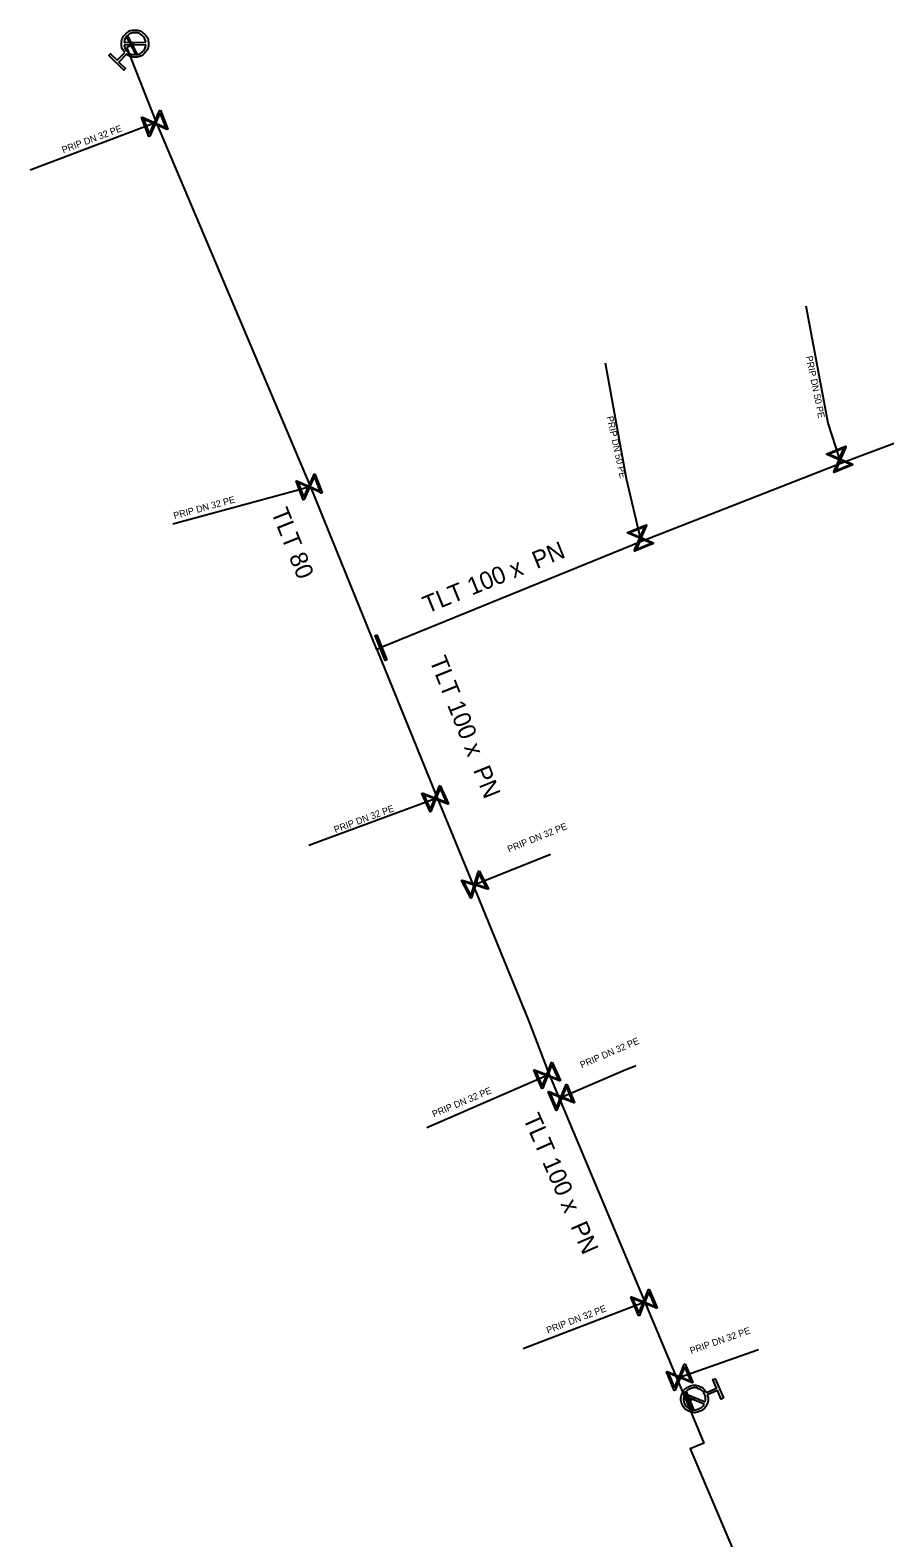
# Model space of a CAD drawing. Extents: x -643544 to -637295, y -1119190 to -1111715.
# Drawn here: x -641590.9 to -641527.3, y -1113333.3 to -1113221 of the extents above; entities that cross this region are included whole.
import ezdxf

# ---------------------------------------------------------------- set-up
doc = ezdxf.new("R2010")
doc.units = 0
for name, color, linetype in [('Default', 7, 'Continuous'), ('VP Hydrant', 7, 'Continuous'), ('VP Popis přípojky', 7, 'Continuous'), ('VP Přípojka', 7, 'Continuous'), ('VP Řad', 7, 'Continuous'), ('VP Řad - popis', 7, 'Continuous'), ('VP Šoupě', 7, 'Continuous')]:
    doc.layers.add(name, color=color, linetype=linetype)

msp = doc.modelspace()

# ---------------------------------------------------------------- linework, layer by layer
at = {"layer": 'Default'}
for points in [[(-641583.9, -1113222.68), (-641584.14, -1113222.41), (-641584.15, -1113222.04), (-641584.15, -1113221.63), (-641583.86, -1113221.33), (-641583.57, -1113221.03), (-641583.16, -1113221.03), (-641582.75, -1113221.02), (-641582.45, -1113221.31), (-641582.15, -1113221.6), (-641582.14, -1113222.01), (-641582.14, -1113222.42), (-641582.42, -1113222.72), (-641582.71, -1113223.02), (-641583.13, -1113223.03), (-641583.49, -1113223.04), (-641583.77, -1113222.81)], [(-641582.34, -1113221.92), (-641582.37, -1113221.65), (-641582.58, -1113221.45), (-641582.82, -1113221.21), (-641583.16, -1113221.22), (-641583.49, -1113221.22), (-641583.73, -1113221.47), (-641583.93, -1113221.67), (-641583.95, -1113221.95)], [(-641583.95, -1113222.13), (-641583.92, -1113222.41), (-641583.71, -1113222.62), (-641583.47, -1113222.85), (-641583.13, -1113222.84), (-641582.79, -1113222.84), (-641582.56, -1113222.6), (-641582.36, -1113222.39), (-641582.33, -1113222.11)], [(-641540.53, -1113322.63), (-641540.41, -1113322.98), (-641540.55, -1113323.31), (-641540.71, -1113323.7), (-641541.09, -1113323.86), (-641541.47, -1113324.02), (-641541.85, -1113323.87), (-641542.24, -1113323.71), (-641542.4, -1113323.33), (-641542.56, -1113322.95), (-641542.41, -1113322.57), (-641542.25, -1113322.18), (-641541.87, -1113322.02), (-641541.49, -1113321.86), (-641541.11, -1113322.01), (-641540.77, -1113322.14), (-641540.6, -1113322.46)], [(-641542.26, -1113322.72), (-641542.34, -1113322.99), (-641542.23, -1113323.26), (-641542.09, -1113323.56), (-641541.78, -1113323.69), (-641541.47, -1113323.82), (-641541.16, -1113323.68), (-641540.89, -1113323.57), (-641540.76, -1113323.33)], [(-641540.7, -1113323.16), (-641540.62, -1113322.89), (-641540.73, -1113322.62), (-641540.86, -1113322.31), (-641541.18, -1113322.18), (-641541.49, -1113322.06), (-641541.8, -1113322.19), (-641542.07, -1113322.3), (-641542.2, -1113322.55)]]:
    msp.add_open_spline(points, degree=3, dxfattribs=at)
at = {"layer": 'VP Hydrant'}
for points in [[(-641583.77, -1113222.81), (-641584.34, -1113223.4), (-641583.85, -1113223.88), (-641583.97, -1113224.01), (-641585.1, -1113222.92), (-641584.97, -1113222.79), (-641584.47, -1113223.27), (-641583.9, -1113222.68)], [(-641583.95, -1113221.95), (-641582.34, -1113221.92)], [(-641582.33, -1113222.11), (-641583.95, -1113222.13)], [(-641540.6, -1113322.46), (-641539.85, -1113322.14), (-641540.12, -1113321.51), (-641539.95, -1113321.44), (-641539.33, -1113322.87), (-641539.5, -1113322.95), (-641539.77, -1113322.31), (-641540.53, -1113322.63)], [(-641540.76, -1113323.33), (-641542.26, -1113322.72)], [(-641542.2, -1113322.55), (-641540.7, -1113323.16)]]:
    msp.add_lwpolyline(points, dxfattribs=at)
at = {"layer": 'VP Přípojka'}
for points in [[(-641583.75, -1113222.28), (-641583.4, -1113222.13), (-641583.15, -1113222.03)], [(-641581.54, -1113227.9), (-641581.68, -1113227.96), (-641590.95, -1113231.45)], [(-641530.59, -1113253.3), (-641530.67, -1113252.98), (-641531.54, -1113250.29), (-641533.18, -1113241.57)], [(-641545.42, -1113259.1), (-641545.5, -1113258.84), (-641546.55, -1113254.44), (-641548.12, -1113245.83)], [(-641570.08, -1113254.99), (-641570.18, -1113255.03), (-641570.72, -1113255.21), (-641580.32, -1113257.82)], [(-641560.64, -1113278.19), (-641560.79, -1113278.25), (-641570.19, -1113281.73)], [(-641557.97, -1113284.69), (-641557.83, -1113284.65), (-641552.21, -1113282.38)], [(-641551.56, -1113300.55), (-641546.78, -1113298.5), (-641545.86, -1113298.11)], [(-641552.3, -1113298.78), (-641552.46, -1113298.85), (-641561.42, -1113302.77)], [(-641545.17, -1113315.73), (-641545.25, -1113315.76), (-641554.24, -1113319.21)], [(-641542.79, -1113321.43), (-641542.58, -1113321.32), (-641536.72, -1113319.27)], [(-641541.48, -1113322.94), (-641541.86, -1113323.09), (-641542.06, -1113323.18)]]:
    msp.add_lwpolyline(points, dxfattribs=at)
at = {"layer": 'VP Řad'}
for points in [[(-641565.14, -1113267.13), (-641570.08, -1113254.99), (-641581.54, -1113227.9), (-641583.75, -1113222.28)], [(-641497.71, -1113239.91), (-641498, -1113240.08), (-641498.6, -1113240.34), (-641504.19, -1113242.89), (-641515.96, -1113247.8), (-641530.59, -1113253.3), (-641545.42, -1113259.1), (-641564.82, -1113267), (-641565.14, -1113267.13)], [(-641565.14, -1113267.13), (-641560.64, -1113278.19), (-641557.97, -1113284.69), (-641553.85, -1113294.77), (-641552.3, -1113298.78), (-641551.56, -1113300.55), (-641545.17, -1113315.73), (-641542.79, -1113321.43), (-641542.06, -1113323.18), (-641540.8, -1113326.24), (-641541.81, -1113326.67), (-641536.9, -1113338.22), (-641529.53, -1113355.54), (-641528.53, -1113357.68), (-641521.3, -1113374.97)]]:
    msp.add_lwpolyline(points, dxfattribs=at)
at = {"layer": 'VP Šoupě'}
for points in [[(-641583.09, -1113222.82), (-641583.78, -1113221.49), (-641583.7, -1113221.45), (-641583.01, -1113222.78), (-641583.09, -1113222.82)], [(-641581.25, -1113226.99), (-641580.71, -1113228.39), (-641580.77, -1113228.41), (-641580.89, -1113228.36), (-641581.65, -1113228.02), (-641582.05, -1113228.91), (-641582.11, -1113228.93), (-641582.65, -1113227.53), (-641582.59, -1113227.51), (-641581.7, -1113227.9), (-641581.36, -1113227.14), (-641581.31, -1113227.02), (-641581.25, -1113226.99)], [(-641581.28, -1113227.17), (-641581.62, -1113227.94), (-641580.85, -1113228.28), (-641581.28, -1113227.17)], [(-641582.07, -1113228.76), (-641581.74, -1113227.99), (-641582.5, -1113227.65), (-641582.07, -1113228.76)], [(-641529.69, -1113253.4), (-641531.08, -1113253.96), (-641531.11, -1113253.9), (-641531.05, -1113253.78), (-641530.72, -1113253.01), (-641531.62, -1113252.63), (-641531.64, -1113252.57), (-641530.25, -1113252.01), (-641530.22, -1113252.07), (-641530.61, -1113252.96), (-641529.83, -1113253.29), (-641529.71, -1113253.34), (-641529.69, -1113253.4)], [(-641531.46, -1113252.6), (-641530.69, -1113252.93), (-641530.36, -1113252.15), (-641531.46, -1113252.6)], [(-641529.87, -1113253.37), (-641530.64, -1113253.04), (-641530.97, -1113253.81), (-641529.87, -1113253.37)], [(-641569.75, -1113254.06), (-641569.21, -1113255.46), (-641569.27, -1113255.49), (-641569.39, -1113255.43), (-641570.16, -1113255.09), (-641570.55, -1113255.97), (-641570.61, -1113256), (-641571.15, -1113254.6), (-641571.09, -1113254.57), (-641570.2, -1113254.97), (-641569.86, -1113254.2), (-641569.81, -1113254.09), (-641569.75, -1113254.06)], [(-641569.78, -1113254.24), (-641570.12, -1113255.01), (-641569.36, -1113255.35), (-641569.78, -1113254.24)], [(-641570.58, -1113255.82), (-641570.24, -1113255.05), (-641571, -1113254.71), (-641570.58, -1113255.82)], [(-641544.53, -1113259.26), (-641545.92, -1113259.81), (-641545.95, -1113259.75), (-641545.89, -1113259.63), (-641545.56, -1113258.86), (-641546.45, -1113258.48), (-641546.48, -1113258.42), (-641545.08, -1113257.86), (-641545.06, -1113257.92), (-641545.45, -1113258.81), (-641544.67, -1113259.15), (-641544.55, -1113259.2), (-641544.53, -1113259.26)], [(-641546.3, -1113258.45), (-641545.53, -1113258.78), (-641545.19, -1113258.01), (-641546.3, -1113258.45)], [(-641544.71, -1113259.23), (-641545.48, -1113258.9), (-641545.81, -1113259.66), (-641544.71, -1113259.23)], [(-641565.13, -1113266.05), (-641564.39, -1113267.91), (-641564.51, -1113267.95), (-641565.25, -1113266.09), (-641565.13, -1113266.05)], [(-641560.41, -1113277.26), (-641559.8, -1113278.63), (-641559.86, -1113278.66), (-641559.98, -1113278.61), (-641560.76, -1113278.31), (-641561.11, -1113279.21), (-641561.17, -1113279.24), (-641561.78, -1113277.87), (-641561.72, -1113277.84), (-641560.81, -1113278.19), (-641560.51, -1113277.41), (-641560.47, -1113277.29), (-641560.41, -1113277.26)], [(-641560.43, -1113277.44), (-641560.73, -1113278.22), (-641559.95, -1113278.52), (-641560.43, -1113277.44)], [(-641561.15, -1113279.06), (-641560.84, -1113278.27), (-641561.63, -1113277.97), (-641561.15, -1113279.06)], [(-641557.52, -1113283.63), (-641556.81, -1113284.96), (-641556.87, -1113284.99), (-641556.99, -1113284.95), (-641557.8, -1113284.7), (-641558.08, -1113285.63), (-641558.14, -1113285.66), (-641558.84, -1113284.34), (-641558.79, -1113284.31), (-641557.86, -1113284.59), (-641557.62, -1113283.79), (-641557.58, -1113283.67), (-641557.52, -1113283.63)], [(-641558.13, -1113285.49), (-641557.88, -1113284.68), (-641558.69, -1113284.44), (-641558.13, -1113285.49)], [(-641557.53, -1113283.82), (-641557.77, -1113284.62), (-641556.97, -1113284.86), (-641557.53, -1113283.82)], [(-641552.07, -1113297.86), (-641551.47, -1113299.24), (-641551.53, -1113299.26), (-641551.65, -1113299.21), (-641552.43, -1113298.91), (-641552.78, -1113299.81), (-641552.85, -1113299.84), (-641553.45, -1113298.46), (-641553.39, -1113298.44), (-641552.48, -1113298.79), (-641552.18, -1113298.01), (-641552.13, -1113297.89), (-641552.07, -1113297.86)], [(-641552.1, -1113298.04), (-641552.4, -1113298.83), (-641551.62, -1113299.13), (-641552.1, -1113298.04)], [(-641552.82, -1113299.66), (-641552.51, -1113298.88), (-641553.3, -1113298.57), (-641552.82, -1113299.66)], [(-641550.99, -1113299.5), (-641550.41, -1113300.88), (-641550.47, -1113300.9), (-641550.59, -1113300.85), (-641551.36, -1113300.54), (-641551.73, -1113301.44), (-641551.79, -1113301.46), (-641552.37, -1113300.08), (-641552.31, -1113300.06), (-641551.41, -1113300.42), (-641551.1, -1113299.64), (-641551.05, -1113299.52), (-641550.99, -1113299.5)], [(-641551.76, -1113301.29), (-641551.45, -1113300.5), (-641552.23, -1113300.19), (-641551.76, -1113301.29)], [(-641551.02, -1113299.68), (-641551.33, -1113300.46), (-641550.56, -1113300.77), (-641551.02, -1113299.68)], [(-641544.85, -1113314.78), (-641544.27, -1113316.16), (-641544.33, -1113316.18), (-641544.44, -1113316.13), (-641545.22, -1113315.82), (-641545.58, -1113316.72), (-641545.65, -1113316.74), (-641546.23, -1113315.36), (-641546.17, -1113315.34), (-641545.27, -1113315.7), (-641544.96, -1113314.92), (-641544.91, -1113314.8), (-641544.85, -1113314.78)], [(-641544.88, -1113314.96), (-641545.19, -1113315.74), (-641544.41, -1113316.05), (-641544.88, -1113314.96)], [(-641545.62, -1113316.57), (-641545.3, -1113315.78), (-641546.09, -1113315.47), (-641545.62, -1113316.57)], [(-641542.18, -1113320.34), (-641541.6, -1113321.73), (-641541.66, -1113321.75), (-641541.78, -1113321.7), (-641542.56, -1113321.38), (-641542.93, -1113322.28), (-641542.99, -1113322.31), (-641543.57, -1113320.92), (-641543.51, -1113320.9), (-641542.61, -1113321.27), (-641542.29, -1113320.49), (-641542.24, -1113320.37), (-641542.18, -1113320.34)], [(-641542.21, -1113320.53), (-641542.53, -1113321.3), (-641541.75, -1113321.62), (-641542.21, -1113320.53)], [(-641542.96, -1113322.13), (-641542.64, -1113321.35), (-641543.42, -1113321.03), (-641542.96, -1113322.13)], [(-641542.1, -1113322.38), (-641541.53, -1113323.77), (-641541.61, -1113323.81), (-641542.19, -1113322.42), (-641542.1, -1113322.38)]]:
    msp.add_lwpolyline(points, dxfattribs=at)

# ---------------------------------------------------------------- texts
at = {"layer": 'VP Popis přípojky'}
for s, rotation, p in [('PRIP DN 32 PE', 20.6359, (-641588.48, -1113230.2)), ('PRIP DN 50 PE', 281.5086, (-641533.2, -1113245.33)), ('PRIP DN 50 PE', 282.2917, (-641548.03, -1113249.82)), ('PRIP DN 32 PE', 15.2334, (-641580.2, -1113257.43)), ('PRIP DN 32 PE', 20.3386, (-641568.22, -1113280.81)), ('PRIP DN 32 PE', 22.0525, (-641555.29, -1113282.26)), ('PRIP DN 32 PE', 23.2825, (-641549.88, -1113298.33)), ('PRIP DN 32 PE', 22.7723, (-641560.89, -1113301.99)), ('PRIP DN 32 PE', 20.9935, (-641552.4, -1113318.09)), ('PRIP DN 32 PE', 19.3013, (-641541.73, -1113319.61))]:
    msp.add_text(s, height=0.5, rotation=rotation, dxfattribs=at).set_placement(p)
at = {"layer": 'VP Řad - popis'}
for s, rotation, p in [('TLT 80', 291.8284, (-641573.03, -1113256.9)), ('TLT 100 x  PN ', 22.1848, (-641561.38, -1113264.48)), ('TLT 100 x  PN ', 291.7403, (-641561.24, -1113267.94)), ('TLT 100 x  PN ', 293.6741, (-641554.27, -1113302.03))]:
    msp.add_text(s, height=1.3, rotation=rotation, dxfattribs=at).set_placement(p)

doc.saveas('drawing.dxf')
